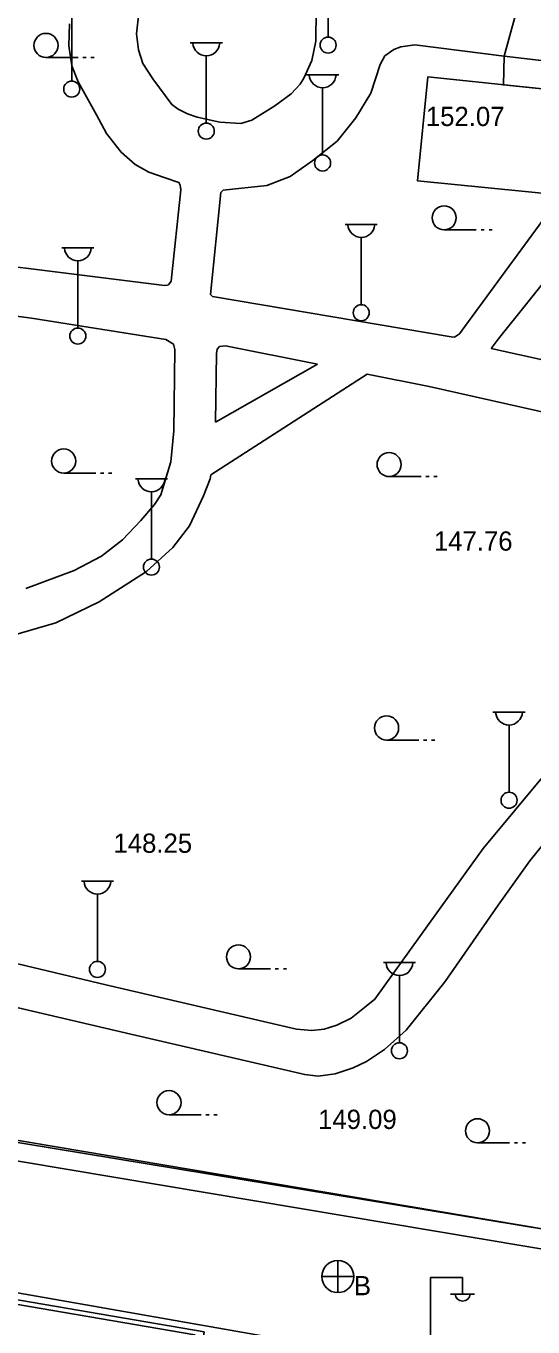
# Model space of a CAD drawing. Extents: x 419101 to 420177, y 4451541 to 4452254.
# Drawn here: x 419490.6 to 419522.2, y 4451811.5 to 4451892.6 of the extents above; entities that cross this region are included whole.
import ezdxf

# ---------------------------------------------------------------- set-up
doc = ezdxf.new("R2010")
doc.units = 0
doc.layers.add('2_KADASTRO', color=7, linetype='Continuous')
doc.layers.add('3_HALİHAZIR', color=7, linetype='Continuous')

msp = doc.modelspace()

# ---------------------------------------------------------------- linework, layer by layer
at = {"layer": '2_KADASTRO'}
msp.add_lwpolyline([(419483.513, 4451955.617), (419517.717, 4451947.488), (419528.121, 4451943.973), (419554.443, 4451937.552), (419581.617, 4451931.23), (419587.519, 4451929.859), (419580.934, 4451897.049), (419579.599, 4451891.042), (419576.778, 4451866.546), (419570.838, 4451867.926), (419562.306, 4451833.165), (419527.032, 4451839.112), (419523.249, 4451817.523), (419440.106, 4451831.216)], dxfattribs=at)
msp.add_lwpolyline([(419482.179, 4451788.134), (419486.296, 4451813.532), (419501.113, 4451811.002), (419496.885, 4451785.03)], close=True, dxfattribs=at)
at = {"layer": '3_HALİHAZIR'}
for p, q in [((419509.432, 4451891.92), (419509.432, 4451896.113)), ((419493.434, 4451889.177), (419493.434, 4451893.37)), ((419500.832, 4451891.553), (419502.832, 4451891.553)), ((419491.83, 4451890.649), (419493.83, 4451890.649)), ((419494.13, 4451890.649), (419494.33, 4451890.649)), ((419494.63, 4451890.649), (419494.83, 4451890.649)), ((419501.832, 4451886.553), (419501.832, 4451890.746)), ((419508.089, 4451889.567), (419510.089, 4451889.567)), ((419509.089, 4451884.567), (419509.089, 4451888.76)), ((419510.499, 4451880.232), (419512.499, 4451880.232)), ((419511.499, 4451875.232), (419511.499, 4451879.424)), ((419516.67, 4451879.896), (419518.67, 4451879.896)), ((419518.97, 4451879.896), (419519.17, 4451879.896)), ((419519.47, 4451879.896), (419519.67, 4451879.896)), ((419492.818, 4451878.777), (419494.818, 4451878.777)), ((419493.818, 4451873.777), (419493.818, 4451877.97)), ((419492.934, 4451864.734), (419494.935, 4451864.734)), ((419495.235, 4451864.734), (419495.435, 4451864.734)), ((419495.735, 4451864.734), (419495.935, 4451864.734)), ((419497.406, 4451864.372), (419499.406, 4451864.372)), ((419513.235, 4451864.514), (419515.235, 4451864.514)), ((419515.535, 4451864.514), (419515.735, 4451864.514)), ((419516.035, 4451864.514), (419516.235, 4451864.514)), ((419498.406, 4451859.371), (419498.406, 4451863.564)), ((419519.716, 4451849.831), (419521.716, 4451849.831)), ((419520.716, 4451844.831), (419520.716, 4451849.024)), ((419513.08, 4451848.089), (419515.08, 4451848.089)), ((419515.38, 4451848.089), (419515.58, 4451848.089)), ((419515.88, 4451848.089), (419516.08, 4451848.089)), ((419494.038, 4451839.288), (419496.038, 4451839.288)), ((419495.038, 4451834.288), (419495.038, 4451838.481)), ((419503.837, 4451833.817), (419505.837, 4451833.817)), ((419506.137, 4451833.817), (419506.337, 4451833.817)), ((419506.637, 4451833.817), (419506.837, 4451833.817)), ((419512.88, 4451834.211), (419514.88, 4451834.211)), ((419513.88, 4451829.211), (419513.88, 4451833.404)), ((419499.505, 4451824.727), (419501.505, 4451824.727)), ((419501.805, 4451824.727), (419502.005, 4451824.727)), ((419502.305, 4451824.727), (419502.505, 4451824.727)), ((419518.75, 4451822.974), (419520.75, 4451822.974)), ((419521.05, 4451822.974), (419521.25, 4451822.974)), ((419521.55, 4451822.974), (419521.75, 4451822.974)), ((419510.038, 4451815.63), (419510.038, 4451813.63)), ((419509.038, 4451814.63), (419511.038, 4451814.63)), ((419515.823, 4451809.578), (419515.823, 4451814.578)), ((419515.823, 4451814.578), (419517.823, 4451814.578)), ((419517.823, 4451813.578), (419517.823, 4451814.578)), ((419517.063, 4451813.538), (419518.563, 4451813.538))]:
    msp.add_line(p, q, dxfattribs=at)
for points in [[(419197.136, 4451918.487), (419190.298, 4451906.138), (419187.838, 4451901.729), (419187.331, 4451900.466), (419187.222, 4451899.819), (419187.203, 4451899.124), (419187.519, 4451898.397), (419188.024, 4451898.022), (419206.054, 4451888.785), (419207.675, 4451888.152), (419211.145, 4451887.036), (419263.32, 4451873.84), (419278.611, 4451870.01), (419319.767, 4451859.79), (419370.795, 4451846.97), (419405.263, 4451838.474), (419438.949, 4451830.411), (419524.682, 4451816.032), (419556.861, 4451810.448)], [(419508.681, 4451893.603), (419508.671, 4451891.672), (419508.413, 4451890.463), (419507.925, 4451889.362), (419507.68, 4451888.979), (419507.127, 4451888.371), (419506.114, 4451887.632), (419504.671, 4451886.728), (419503.985, 4451886.526), (419502.672, 4451886.622), (419501.253, 4451886.923), (419500.657, 4451887.142), (419500.085, 4451887.428), (419499.68, 4451887.713), (419498.5, 4451889.312), (419497.88, 4451890.268), (419497.593, 4451891.125), (419497.487, 4451892.11), (419497.613, 4451893.4)], [(419493.287, 4451892.74), (419493.249, 4451891.379), (419493.436, 4451890.135), (419493.842, 4451889.117), (419494.989, 4451887.073), (419495.603, 4451885.916), (419496.517, 4451884.738), (419497.387, 4451883.963), (419498.244, 4451883.501), (419499.26, 4451883.135), (419500.122, 4451882.852), (419500.195, 4451882.682), (419500.233, 4451882.395), (419499.636, 4451876.7), (419499.473, 4451876.47), (419499.395, 4451876.45), (419499.216, 4451876.434), (419492.227, 4451877.296), (419473.817, 4451879.58)], [(419523.962, 4451882.065), (419517.958, 4451873.864), (419517.633, 4451873.405), (419517.316, 4451873.214), (419517.115, 4451873.22), (419502.215, 4451875.752), (419502.084, 4451875.868), (419502.733, 4451882.226), (419502.893, 4451882.377), (419505.598, 4451882.673), (419507.062, 4451883.23), (419508.471, 4451884.213), (419509.999, 4451885.437), (419511.154, 4451886.874), (419512.089, 4451888.429), (419512.675, 4451890.217), (419512.979, 4451890.743), (419513.526, 4451891.15), (419513.976, 4451891.314), (419514.848, 4451891.444), (419520.422, 4451890.728)], [(419490.578, 4451857.544), (419493.598, 4451858.657), (419495.296, 4451859.542), (419496.597, 4451860.573), (419497.746, 4451861.766), (419498.599, 4451862.766), (419498.996, 4451863.379), (419499.612, 4451865.436), (419499.801, 4451867.372), (419499.878, 4451872.435), (419499.776, 4451872.773), (419499.316, 4451873.055), (419490.923, 4451874.383), (419485.568, 4451875.105)], [(419508.771, 4451871.522), (419503.036, 4451872.666), (419502.656, 4451872.633), (419502.517, 4451872.458), (419502.465, 4451872.192), (419502.406, 4451867.909)], [(419502.406, 4451867.909), (419508.771, 4451871.522)], [(419483.25, 4451835.762), (419495.572, 4451832.818), (419507.454, 4451830.066), (419508.411, 4451829.97), (419509.194, 4451830.058), (419509.982, 4451830.302), (419510.865, 4451830.744), (419511.709, 4451831.41), (419512.349, 4451831.926), (419515.741, 4451836.645), (419519.109, 4451841.319), (419523.014, 4451846.022), (419532.358, 4451857.115), (419537.897, 4451863.903), (419538.136, 4451864.453), (419538.145, 4451864.765), (419538.044, 4451865.125), (419515.731, 4451870.135), (419511.859, 4451870.907)], [(419502.11, 4451864.628), (419511.859, 4451870.907)], [(419502.11, 4451864.628), (419502.064, 4451864.37), (419501.655, 4451863.312), (419500.776, 4451861.441), (419499.734, 4451860.09), (419498.109, 4451858.599), (419495.156, 4451856.704), (419492.443, 4451855.403), (419489.16, 4451854.433)], [(419483.856, 4451832.852), (419497.133, 4451829.745), (419507.972, 4451827.226), (419508.818, 4451827.134), (419509.871, 4451827.28), (419510.997, 4451827.648), (419511.834, 4451828.046), (419512.948, 4451828.793), (419514.299, 4451830.002), (419516.728, 4451833.031), (419520.049, 4451837.79), (419522.02, 4451840.559), (419525.203, 4451844.473), (419533.8, 4451854.557), (419541.117, 4451862.806), (419541.321, 4451862.911), (419541.591, 4451862.992), (419542.235, 4451862.95), (419549.053, 4451861.471)], [(419421.257, 4451835.988), (419439.558, 4451831.641), (419557.167, 4451811.801), (419562.112, 4451833.105), (419560.476, 4451833.489), (419566.255, 4451857.548)], [(419458.306, 4451763.358), (419439.282, 4451767.775), (419425.448, 4451771.152), (419408.092, 4451775.265), (419407.698, 4451775.545), (419407.263, 4451775.915), (419406.969, 4451776.548), (419412.999, 4451827.05), (419413.24, 4451827.667), (419414.008, 4451828.001), (419437.565, 4451822.818), (419532.091, 4451806.231), (419551.859, 4451802.816), (419554.251, 4451802.364), (419555.02, 4451802.029), (419555.43, 4451801.594), (419555.559, 4451800.655), (419550.211, 4451772.86), (419548.104, 4451763.358)], [(419486.652, 4451813.761), (419501.697, 4451811.177), (419501.579, 4451810.415)]]:
    msp.add_lwpolyline(points, dxfattribs=at)
for points in [[(419520.422, 4451890.728), (419538.338, 4451888.62), (419539.765, 4451894.291), (419523.4, 4451901.668)], [(419530.738, 4451889.514), (419530.551, 4451887.878), (419520.365, 4451888.939), (419520.422, 4451890.728)], [(419515.653, 4451889.429), (419533.553, 4451887.566), (419532.838, 4451881.183), (419515.002, 4451882.955)], [(419519.601, 4451872.496), (419529.964, 4451870.216), (419530.632, 4451870.195), (419531.037, 4451870.339), (419531.22, 4451870.512), (419534.289, 4451878.156), (419534.325, 4451878.623), (419534.222, 4451878.939), (419534.072, 4451879.122), (419533.896, 4451879.216), (419526.614, 4451880.131), (419525.944, 4451880.085), (419525.516, 4451879.897), (419520.041, 4451873.085)]]:
    msp.add_lwpolyline(points, close=True, dxfattribs=at)
for centre, radius in [((419491.83, 4451891.399), 0.75), ((419509.432, 4451891.42), 0.5), ((419493.434, 4451888.677), 0.5), ((419501.832, 4451886.053), 0.5), ((419509.089, 4451884.067), 0.5), ((419516.67, 4451880.646), 0.75), ((419511.499, 4451874.732), 0.5), ((419493.818, 4451873.277), 0.5), ((419492.934, 4451865.484), 0.75), ((419513.235, 4451865.264), 0.75), ((419498.406, 4451858.871), 0.5), ((419513.08, 4451848.839), 0.75), ((419520.716, 4451844.331), 0.5), ((419503.837, 4451834.567), 0.75), ((419495.038, 4451833.788), 0.5), ((419513.88, 4451828.711), 0.5), ((419499.505, 4451825.477), 0.75), ((419518.75, 4451823.724), 0.75), ((419510.038, 4451814.63), 1)]:
    msp.add_circle(centre, radius, dxfattribs=at)
for centre, radius, start, end in [((419501.832, 4451891.583), 0.837, 183.298, 356.90719), ((419509.089, 4451889.597), 0.837, 183.298, 356.90719), ((419511.499, 4451880.261), 0.837, 183.298, 356.90719), ((419493.818, 4451878.807), 0.837, 183.298, 356.90719), ((419498.406, 4451864.401), 0.837, 183.298, 356.90719), ((419520.716, 4451849.861), 0.837, 183.298, 356.90719), ((419495.038, 4451839.317), 0.837, 183.298, 356.90719), ((419513.88, 4451834.241), 0.837, 183.298, 356.90719), ((419517.823, 4451813.582), 0.474, 184.83843, 355.14641)]:
    msp.add_arc(centre, radius, start, end, dxfattribs=at)

# ---------------------------------------------------------------- texts
for s, p in [('152.07 ', (419515.528, 4451886.371)), ('B', (419511.038, 4451813.468))]:
    msp.add_text(s, height=1.2, dxfattribs=at).set_placement(p)
for s, p in [('147.76 ', (419516.029, 4451859.896)), ('148.25 ', (419496.039, 4451841.056)), ('149.09 ', (419508.805, 4451823.836))]:
    msp.add_text(s, height=1.2, rotation=359.99801, dxfattribs=at).set_placement(p)

doc.saveas('drawing.dxf')
